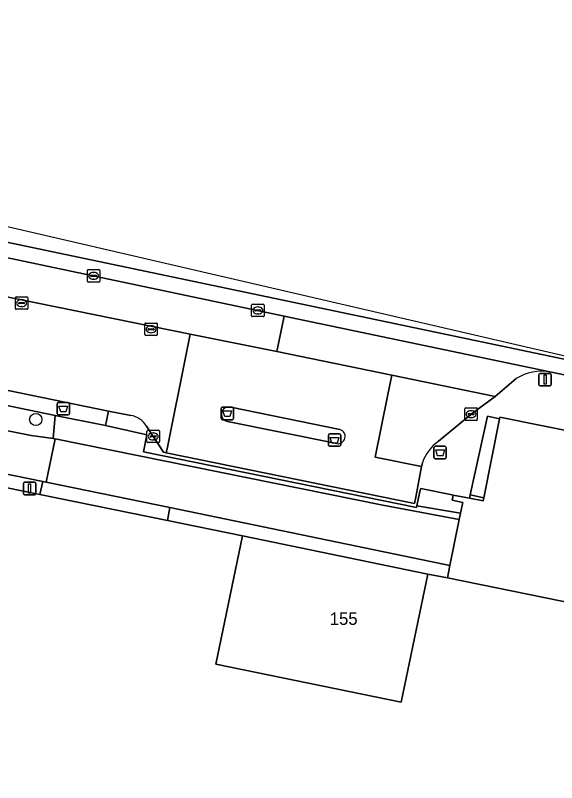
# Model space of a CAD drawing. Extents: x 157692 to 159674, y 381452 to 383291.
# Drawn here: x 159059.7 to 159103.2, y 382895.5 to 382957.2 of the extents above; entities that cross this region are included whole.
import ezdxf

# ---------------------------------------------------------------- set-up
doc = ezdxf.new("R2010")
doc.units = 0
for name, color, linetype in [('IMGEO_Afvalbak', 7, 'Continuous'), ('IMGEO_Boom', 7, 'Continuous'), ('IMGEO_Erf', 7, 'Continuous'), ('IMGEO_Grasland_overig', 7, 'Continuous'), ('IMGEO_Kolk', 7, 'Continuous'), ('IMGEO_Lichtmast', 7, 'Continuous'), ('IMGEO_Muur', 7, 'Continuous'), ('IMGEO_Pand', 7, 'Continuous'), ('IMGEO_Pand_nummerreeks', 7, 'Continuous'), ('IMGEO_Parkeervlak_open', 7, 'Continuous'), ('IMGEO_Rijbaan_lokaal_gesloten', 7, 'Continuous'), ('IMGEO_Verkeerseiland_open', 7, 'Continuous'), ('IMGEO_Voetpad_gesloten', 7, 'Continuous'), ('IMGEO_Voetpad_open', 7, 'Continuous')]:
    doc.layers.add(name, color=color, linetype=linetype)

msp = doc.modelspace()

# ---------------------------------------------------------------- linework, layer by layer
at = {"layer": 'IMGEO_Afvalbak'}
for p, q in [((159063.064, 382925.162), (159063.064, 382925.962)), ((159063.064, 382925.962), (159063.064, 382925.162)), ((159063.164, 382926.062), (159063.954, 382926.062)), ((159063.954, 382926.062), (159063.164, 382926.062)), ((159064.054, 382925.962), (159064.054, 382925.162)), ((159064.054, 382925.162), (159064.054, 382925.962)), ((159076.329, 382925.684), (159077.119, 382925.684)), ((159077.119, 382925.684), (159076.329, 382925.684)), ((159063.954, 382925.062), (159063.164, 382925.062)), ((159063.164, 382925.062), (159063.954, 382925.062)), ((159076.229, 382924.784), (159076.229, 382925.584)), ((159076.229, 382925.584), (159076.229, 382924.784)), ((159077.219, 382925.584), (159077.219, 382924.784)), ((159077.219, 382924.784), (159077.219, 382925.584)), ((159077.119, 382924.684), (159076.329, 382924.684)), ((159076.329, 382924.684), (159077.119, 382924.684)), ((159084.839, 382922.643), (159084.839, 382923.443)), ((159084.839, 382923.443), (159084.839, 382922.643)), ((159084.939, 382923.543), (159085.729, 382923.543)), ((159085.729, 382923.543), (159084.939, 382923.543)), ((159085.829, 382923.443), (159085.829, 382922.643)), ((159085.829, 382922.643), (159085.829, 382923.443)), ((159085.729, 382922.543), (159084.939, 382922.543)), ((159084.939, 382922.543), (159085.729, 382922.543)), ((159093.317, 382921.645), (159093.317, 382922.445)), ((159093.317, 382922.445), (159093.317, 382921.645)), ((159093.417, 382922.545), (159094.207, 382922.545)), ((159094.207, 382922.545), (159093.417, 382922.545)), ((159094.307, 382922.445), (159094.307, 382921.645)), ((159094.307, 382921.645), (159094.307, 382922.445)), ((159094.207, 382921.545), (159093.417, 382921.545)), ((159093.417, 382921.545), (159094.207, 382921.545))]:
    msp.add_line(p, q, dxfattribs=at)
for points in [[(159063.207, 382925.776), (159063.911, 382925.776), (159063.762, 382925.306), (159063.356, 382925.306), (159063.207, 382925.776)], [(159076.372, 382925.398), (159077.076, 382925.398), (159076.927, 382924.928), (159076.521, 382924.928), (159076.372, 382925.398)], [(159084.982, 382923.257), (159085.686, 382923.257), (159085.537, 382922.787), (159085.131, 382922.787), (159084.982, 382923.257)], [(159093.46, 382922.259), (159094.164, 382922.259), (159094.015, 382921.789), (159093.609, 382921.789), (159093.46, 382922.259)]]:
    msp.add_lwpolyline(points, dxfattribs=at)
for centre, start, end in [((159063.164, 382925.962), 90, 180), ((159063.164, 382925.962), 90, 180), ((159063.954, 382925.962), 0, 90), ((159063.954, 382925.962), 360, 90), ((159076.329, 382925.584), 90, 180), ((159076.329, 382925.584), 90, 180), ((159077.119, 382925.584), 0, 90), ((159077.119, 382925.584), 360, 90), ((159063.164, 382925.162), 180, 270), ((159063.164, 382925.162), 180, 270), ((159063.954, 382925.162), 270, 0), ((159063.954, 382925.162), 270, 0), ((159076.329, 382924.784), 180, 270), ((159076.329, 382924.784), 180, 270), ((159077.119, 382924.784), 270, 0), ((159077.119, 382924.784), 270, 0), ((159084.939, 382923.443), 90, 180), ((159084.939, 382923.443), 90, 180), ((159085.729, 382923.443), 0, 90), ((159085.729, 382923.443), 360, 90), ((159084.939, 382922.643), 180, 270), ((159084.939, 382922.643), 180, 270), ((159085.729, 382922.643), 270, 0), ((159085.729, 382922.643), 270, 0), ((159093.417, 382922.445), 90, 180), ((159093.417, 382922.445), 90, 180), ((159094.207, 382922.445), 0, 90), ((159094.207, 382922.445), 360, 90), ((159093.417, 382921.645), 180, 270), ((159093.417, 382921.645), 180, 270), ((159094.207, 382921.645), 270, 0), ((159094.207, 382921.645), 270, 0)]:
    msp.add_arc(centre, 0.1, start, end, dxfattribs=at)
at = {"layer": 'IMGEO_Boom'}
msp.add_circle((159061.352, 382924.7), 0.489, dxfattribs=at)
at = {"layer": 'IMGEO_Erf'}
msp.add_lwpolyline([(159152.118, 382895.439), (159149.011, 382900.867), (159129.28, 382904.893), (159122.598, 382906.257), (159119.393, 382906.894), (159116.43, 382907.483), (159094.401, 382911.969), (159092.812, 382912.263), (159090.694, 382901.98), (159075.816, 382905.045), (159077.939, 382915.348), (159071.927, 382916.574), (159061.692, 382918.661), (159016.904, 382927.794), (159016.708, 382927.836), (159009.575, 382929.296)], dxfattribs=at)
msp.add_lwpolyline([(159097.322, 382918.41), (159096.215, 382918.652), (159096.157, 382918.372), (159097.272, 382918.158)], close=True, dxfattribs=at)
at = {"layer": 'IMGEO_Grasland_overig'}
msp.add_lwpolyline([(159042.892, 382929.163), (159025.656, 382932.677), (159025.147, 382932.045), (159021.083, 382932.837), (159020.848, 382931.616), (159032.639, 382929.172), (159053.907, 382924.835), (159060.985, 382923.402), (159062.758, 382923.167), (159062.918, 382925.025)], close=True, dxfattribs=at)
at = {"layer": 'IMGEO_Kolk'}
for p, q in [((159065.498, 382935.814), (159065.498, 382936.666)), ((159065.573, 382936.74), (159066.425, 382936.74)), ((159065.757, 382936.234), (159065.757, 382936.246)), ((159066.195, 382936.197), (159065.797, 382936.197)), ((159065.8, 382936.283), (159066.198, 382936.283)), ((159065.986, 382936.52), (159066.011, 382936.52)), ((159066.241, 382936.246), (159066.241, 382936.234)), ((159066.499, 382936.666), (159066.499, 382935.814)), ((159066.425, 382935.74), (159065.573, 382935.74)), ((159066.009, 382935.96), (159065.984, 382935.96)), ((159059.717, 382933.623), (159059.717, 382934.475)), ((159059.792, 382934.549), (159060.644, 382934.549)), ((159060.205, 382934.329), (159060.23, 382934.329)), ((159060.718, 382934.475), (159060.718, 382933.623)), ((159059.976, 382934.043), (159059.976, 382934.055)), ((159060.414, 382934.006), (159060.016, 382934.006)), ((159060.019, 382934.092), (159060.417, 382934.092)), ((159060.228, 382933.769), (159060.203, 382933.769)), ((159060.46, 382934.055), (159060.46, 382934.043)), ((159078.682, 382933.034), (159078.682, 382933.886)), ((159078.757, 382933.96), (159079.609, 382933.96)), ((159079.17, 382933.74), (159079.195, 382933.74)), ((159079.683, 382933.886), (159079.683, 382933.034)), ((159060.644, 382933.549), (159059.792, 382933.549)), ((159078.941, 382933.454), (159078.941, 382933.466)), ((159079.379, 382933.417), (159078.981, 382933.417)), ((159078.984, 382933.503), (159079.382, 382933.503)), ((159079.193, 382933.18), (159079.168, 382933.18)), ((159079.425, 382933.466), (159079.425, 382933.454)), ((159070.185, 382932.446), (159071.037, 382932.446)), ((159079.609, 382932.96), (159078.757, 382932.96)), ((159070.11, 382931.52), (159070.11, 382932.372)), ((159070.369, 382931.94), (159070.369, 382931.952)), ((159070.807, 382931.903), (159070.409, 382931.903)), ((159070.412, 382931.989), (159070.81, 382931.989)), ((159070.598, 382932.226), (159070.623, 382932.226)), ((159070.853, 382931.952), (159070.853, 382931.94)), ((159071.111, 382932.372), (159071.111, 382931.52)), ((159071.037, 382931.446), (159070.185, 382931.446)), ((159070.621, 382931.666), (159070.596, 382931.666)), ((159095.792, 382924.702), (159095.792, 382925.554)), ((159095.867, 382925.628), (159096.719, 382925.628)), ((159096.051, 382925.122), (159096.051, 382925.134)), ((159096.489, 382925.085), (159096.091, 382925.085)), ((159096.094, 382925.171), (159096.492, 382925.171)), ((159096.28, 382925.408), (159096.305, 382925.408)), ((159096.535, 382925.134), (159096.535, 382925.122)), ((159096.793, 382925.554), (159096.793, 382924.702)), ((159096.719, 382924.628), (159095.867, 382924.628)), ((159096.303, 382924.848), (159096.278, 382924.848)), ((159070.358, 382923.839), (159071.21, 382923.839)), ((159070.283, 382922.913), (159070.283, 382923.765)), ((159070.542, 382923.333), (159070.542, 382923.345)), ((159070.98, 382923.296), (159070.582, 382923.296)), ((159070.585, 382923.382), (159070.983, 382923.382)), ((159070.771, 382923.619), (159070.796, 382923.619)), ((159071.026, 382923.345), (159071.026, 382923.333)), ((159071.284, 382923.765), (159071.284, 382922.913)), ((159071.21, 382922.839), (159070.358, 382922.839)), ((159070.794, 382923.059), (159070.769, 382923.059))]:
    msp.add_line(p, q, dxfattribs=at)
for points in [[(159065.498, 382935.814), (159065.498, 382936.666)], [(159065.573, 382936.74), (159066.425, 382936.74)], [(159066.499, 382936.666), (159066.499, 382935.814)], [(159066.425, 382935.74), (159065.573, 382935.74)], [(159059.717, 382933.623), (159059.717, 382934.475)], [(159059.792, 382934.549), (159060.644, 382934.549)], [(159060.718, 382934.475), (159060.718, 382933.623)], [(159078.682, 382933.034), (159078.682, 382933.886)], [(159078.757, 382933.96), (159079.609, 382933.96)], [(159079.683, 382933.886), (159079.683, 382933.034)], [(159060.644, 382933.549), (159059.792, 382933.549)], [(159070.185, 382932.446), (159071.037, 382932.446)], [(159079.609, 382932.96), (159078.757, 382932.96)], [(159070.11, 382931.52), (159070.11, 382932.372)], [(159071.111, 382932.372), (159071.111, 382931.52)], [(159071.037, 382931.446), (159070.185, 382931.446)], [(159095.792, 382924.702), (159095.792, 382925.554)], [(159095.867, 382925.628), (159096.719, 382925.628)], [(159096.793, 382925.554), (159096.793, 382924.702)], [(159096.719, 382924.628), (159095.867, 382924.628)], [(159070.358, 382923.839), (159071.21, 382923.839)], [(159070.283, 382922.913), (159070.283, 382923.765)], [(159071.284, 382923.765), (159071.284, 382922.913)], [(159071.21, 382922.839), (159070.358, 382922.839)]]:
    msp.add_lwpolyline(points, dxfattribs=at)
for centre, radius, start, end in [((159065.575, 382936.664), 0.0765, 91.55205, 178.44795), ((159065.575, 382936.664), 0.0765, 91.55205, 178.44795), ((159065.797, 382936.243), 0.0403, 85.87752, 175.75265), ((159065.794, 382936.233), 0.0366, 178.93798, 274.71019), ((159066.198, 382936.24), 0.043, 264.86636, 352.45326), ((159066.202, 382936.245), 0.0386, 1.73085, 96.63898), ((159066.423, 382936.664), 0.0765, 1.55205, 88.44795), ((159066.423, 382936.664), 0.0765, 1.55205, 88.44795), ((159065.575, 382935.816), 0.0765, 181.55205, 268.44795), ((159065.575, 382935.816), 0.0765, 181.55205, 268.44795), ((159066.423, 382935.816), 0.0765, 271.55205, 358.44795), ((159066.423, 382935.816), 0.0765, 271.55205, 358.44795), ((159059.794, 382934.473), 0.0765, 91.55205, 178.44795), ((159059.794, 382934.473), 0.0765, 91.55205, 178.44795), ((159060.642, 382934.473), 0.0765, 1.55205, 88.44795), ((159060.642, 382934.473), 0.0765, 1.55205, 88.44795), ((159060.016, 382934.052), 0.0403, 85.87752, 175.75265), ((159060.013, 382934.042), 0.0366, 178.93798, 274.71019), ((159060.417, 382934.049), 0.043, 264.86636, 352.45326), ((159060.421, 382934.054), 0.0386, 1.73085, 96.63898), ((159078.759, 382933.884), 0.0765, 91.55205, 178.44795), ((159078.759, 382933.884), 0.0765, 91.55205, 178.44795), ((159079.607, 382933.884), 0.0765, 1.55205, 88.44795), ((159079.607, 382933.884), 0.0765, 1.55205, 88.44795), ((159059.794, 382933.625), 0.0765, 181.55205, 268.44795), ((159059.794, 382933.625), 0.0765, 181.55205, 268.44795), ((159060.642, 382933.625), 0.0765, 271.55205, 358.44795), ((159060.642, 382933.625), 0.0765, 271.55205, 358.44795), ((159078.981, 382933.463), 0.0403, 85.87752, 175.75265), ((159078.978, 382933.453), 0.0366, 178.93798, 274.71019), ((159079.382, 382933.46), 0.043, 264.86636, 352.45326), ((159079.386, 382933.465), 0.0386, 1.73085, 96.63898), ((159070.187, 382932.37), 0.0765, 91.55205, 178.44795), ((159070.187, 382932.37), 0.0765, 91.55205, 178.44795), ((159071.035, 382932.37), 0.0765, 1.55205, 88.44795), ((159071.035, 382932.37), 0.0765, 1.55205, 88.44795), ((159078.759, 382933.036), 0.0765, 181.55205, 268.44795), ((159078.759, 382933.036), 0.0765, 181.55205, 268.44795), ((159079.607, 382933.036), 0.0765, 271.55205, 358.44795), ((159079.607, 382933.036), 0.0765, 271.55205, 358.44795), ((159070.409, 382931.949), 0.0403, 85.87752, 175.75265), ((159070.406, 382931.939), 0.0366, 178.93798, 274.71019), ((159070.81, 382931.946), 0.043, 264.86636, 352.45326), ((159070.814, 382931.951), 0.0386, 1.73085, 96.63898), ((159070.187, 382931.522), 0.0765, 181.55205, 268.44795), ((159070.187, 382931.522), 0.0765, 181.55205, 268.44795), ((159071.035, 382931.522), 0.0765, 271.55205, 358.44795), ((159071.035, 382931.522), 0.0765, 271.55205, 358.44795), ((159095.869, 382925.552), 0.0765, 91.55205, 178.44795), ((159095.869, 382925.552), 0.0765, 91.55205, 178.44795), ((159096.091, 382925.131), 0.0403, 85.87752, 175.75265), ((159096.088, 382925.121), 0.0366, 178.93798, 274.71019), ((159096.492, 382925.128), 0.043, 264.86636, 352.45326), ((159096.496, 382925.133), 0.0386, 1.73085, 96.63898), ((159096.717, 382925.552), 0.0765, 1.55205, 88.44795), ((159096.717, 382925.552), 0.0765, 1.55205, 88.44795), ((159095.869, 382924.704), 0.0765, 181.55205, 268.44795), ((159095.869, 382924.704), 0.0765, 181.55205, 268.44795), ((159096.717, 382924.704), 0.0765, 271.55205, 358.44795), ((159096.717, 382924.704), 0.0765, 271.55205, 358.44795), ((159070.36, 382923.763), 0.0765, 91.55205, 178.44795), ((159070.36, 382923.763), 0.0765, 91.55205, 178.44795), ((159071.208, 382923.763), 0.0765, 1.55205, 88.44795), ((159071.208, 382923.763), 0.0765, 1.55205, 88.44795), ((159070.582, 382923.342), 0.0403, 85.87752, 175.75265), ((159070.579, 382923.332), 0.0366, 178.93798, 274.71019), ((159070.983, 382923.339), 0.043, 264.86636, 352.45326), ((159070.987, 382923.344), 0.0386, 1.73085, 96.63898), ((159070.36, 382922.915), 0.0765, 181.55205, 268.44795), ((159070.36, 382922.915), 0.0765, 181.55205, 268.44795), ((159071.208, 382922.915), 0.0765, 271.55205, 358.44795), ((159071.208, 382922.915), 0.0765, 271.55205, 358.44795)]:
    msp.add_arc(centre, radius, start, end, dxfattribs=at)
for centre, major_axis, ratio, start_param, end_param in [((159065.985, 382936.24), (-0.387, 0.002), 0.722429, 4.712389, 7.853982), ((159066.01, 382936.24), (-0.39, 0.002), 0.717154, 1.570796, 4.712389), ((159060.204, 382934.049), (-0.387, 0.002), 0.722429, 4.712389, 7.853982), ((159060.229, 382934.049), (-0.39, 0.002), 0.717154, 1.570796, 4.712389), ((159079.169, 382933.46), (-0.387, 0.002), 0.722429, 4.712389, 7.853982), ((159079.194, 382933.46), (-0.39, 0.002), 0.717154, 1.570796, 4.712389), ((159070.597, 382931.946), (-0.387, 0.002), 0.722429, 4.712389, 7.853982), ((159070.622, 382931.946), (-0.39, 0.002), 0.717154, 1.570796, 4.712389), ((159096.279, 382925.128), (-0.387, 0.002), 0.722429, 4.712389, 7.853982), ((159096.304, 382925.128), (-0.39, 0.002), 0.717154, 1.570796, 4.712389), ((159070.77, 382923.339), (-0.387, 0.002), 0.722429, 4.712389, 7.853982), ((159070.795, 382923.339), (-0.39, 0.002), 0.717154, 1.570796, 4.712389)]:
    msp.add_ellipse(centre, major_axis=major_axis, ratio=ratio, start_param=start_param, end_param=end_param, dxfattribs=at)
at = {"layer": 'IMGEO_Lichtmast'}
for p, q in [((159101.74, 382927.503), (159101.74, 382928.303)), ((159101.74, 382928.303), (159101.74, 382927.503)), ((159101.84, 382928.403), (159102.63, 382928.403)), ((159102.63, 382928.403), (159101.84, 382928.403)), ((159102.73, 382928.303), (159102.73, 382927.503)), ((159102.73, 382927.503), (159102.73, 382928.303)), ((159102.63, 382927.403), (159101.84, 382927.403)), ((159101.84, 382927.403), (159102.63, 382927.403)), ((159060.361, 382918.754), (159060.361, 382919.554)), ((159060.361, 382919.554), (159060.361, 382918.754)), ((159060.461, 382919.654), (159061.251, 382919.654)), ((159061.251, 382919.654), (159060.461, 382919.654)), ((159061.351, 382919.554), (159061.351, 382918.754)), ((159061.351, 382918.754), (159061.351, 382919.554)), ((159061.251, 382918.654), (159060.461, 382918.654)), ((159060.461, 382918.654), (159061.251, 382918.654))]:
    msp.add_line(p, q, dxfattribs=at)
for points in [[(159102.16, 382928.278), (159102.31, 382928.278), (159102.31, 382927.528), (159102.16, 382927.528), (159102.16, 382928.278)], [(159060.781, 382919.529), (159060.931, 382919.529), (159060.931, 382918.779), (159060.781, 382918.779), (159060.781, 382919.529)]]:
    msp.add_lwpolyline(points, dxfattribs=at)
for centre, start, end in [((159101.84, 382928.303), 90, 180), ((159101.84, 382928.303), 90, 180), ((159102.63, 382928.303), 0, 90), ((159102.63, 382928.303), 360, 90), ((159101.84, 382927.503), 180, 270), ((159101.84, 382927.503), 180, 270), ((159102.63, 382927.503), 270, 0), ((159102.63, 382927.503), 270, 0), ((159060.461, 382919.554), 90, 180), ((159060.461, 382919.554), 90, 180), ((159061.251, 382919.554), 0, 90), ((159061.251, 382919.554), 360, 90), ((159060.461, 382918.754), 180, 270), ((159060.461, 382918.754), 180, 270), ((159061.251, 382918.754), 270, 0), ((159061.251, 382918.754), 270, 0)]:
    msp.add_arc(centre, 0.1, start, end, dxfattribs=at)
at = {"layer": 'IMGEO_Muur'}
for points in [[(159016.904, 382927.794), (159061.692, 382918.661)], [(159061.692, 382918.661), (159071.927, 382916.574)], [(159071.927, 382916.574), (159077.939, 382915.348)], [(159092.812, 382912.263), (159094.401, 382911.969)]]:
    msp.add_lwpolyline(points, dxfattribs=at)
at = {"layer": 'IMGEO_Pand'}
for points in [[(159119.393, 382906.894), (159119.542, 382907.639), (159120.441, 382912.118), (159120.61, 382912.962), (159121.465, 382912.802), (159121.537, 382913.185), (159119.234, 382913.675), (159120.596, 382920.438), (159105.378, 382923.52), (159098.601, 382924.892), (159098.575, 382924.76), (159097.322, 382918.41), (159097.272, 382918.158), (159096.157, 382918.372), (159094.851, 382918.622), (159094.766, 382918.219), (159095.62, 382918.027), (159095.446, 382917.163), (159095.344, 382916.655), (159094.601, 382912.963), (159094.401, 382911.969), (159116.43, 382907.483)], [(159077.939, 382915.348), (159075.816, 382905.045), (159090.694, 382901.98), (159092.812, 382912.263)]]:
    msp.add_lwpolyline(points, close=True, dxfattribs=at)
at = {"layer": 'IMGEO_Parkeervlak_open'}
for points in [[(159070.233, 382924.167), (159070.755, 382923.379), (159071.216, 382922.692), (159071.596, 382922.064), (159071.827, 382922.031), (159071.919, 382922.484), (159073.4, 382929.818), (159073.753, 382931.562), (159046.102, 382937.18), (159028.533, 382940.872)], [(159028.76, 382939.13), (159027.733, 382933.436), (159043.119, 382930.299), (159043.527, 382930.216), (159044.202, 382933.499), (159044.527, 382935.081), (159054.775, 382933.004), (159054.459, 382931.424), (159053.799, 382928.117), (159067.206, 382925.378), (159068.978, 382925.031)], [(159093.681, 382922.949), (159096.406, 382925.212), (159098.225, 382926.557), (159089.936, 382928.257), (159089.591, 382926.576), (159088.585, 382921.674), (159092.322, 382920.914), (159092.383, 382921.218)], [(159077.01, 382925.698), (159085.768, 382923.893)], [(159085.508, 382922.765), (159076.754, 382924.529)]]:
    msp.add_lwpolyline(points, dxfattribs=at)
msp.add_lwpolyline([(159073.753, 382931.562), (159073.4, 382929.818), (159071.919, 382922.484), (159071.827, 382922.031), (159091.763, 382917.951), (159091.857, 382918.451), (159092.322, 382920.914), (159088.585, 382921.674), (159089.591, 382926.576), (159089.936, 382928.257), (159080.713, 382930.148)], close=True, dxfattribs=at)
for centre, radius, start, end in [((159076.857, 382925.119), 0.599, 75.2035, 260.09202), ((159068.678, 382923.251), 1.805, 30.49019, 80.41917), ((159085.608, 382923.336), 0.58, 260.0507, 73.98975), ((159095.642, 382920.126), 3.437, 124.78839, 161.48241)]:
    msp.add_arc(centre, radius, start, end, dxfattribs=at)
at = {"layer": 'IMGEO_Rijbaan_lokaal_gesloten'}
msp.add_lwpolyline([(158678.787, 383018.803), (158678.432, 383017.066), (158715.883, 383009.549), (158733.282, 383005.886), (159008.345, 382949.698), (159047.024, 382941.455), (159115.477, 382927.089), (159049.485, 382942.388), (159041.051, 382944.343), (158704.703, 383013.476)], close=True, dxfattribs=at)
for points in [[(159115.477, 382927.089), (159047.024, 382941.455), (159008.345, 382949.698), (158733.282, 383005.886)], [(158793.16, 382992.429), (159008.1, 382948.523), (159013.721, 382947.375), (159020.813, 382945.853), (159046.776, 382940.281), (159081.292, 382933.003), (159102.627, 382928.536), (159130.217, 382922.77), (159134.09, 382921.74)]]:
    msp.add_lwpolyline(points, dxfattribs=at)
at = {"layer": 'IMGEO_Verkeerseiland_open'}
for points in [[(159085.768, 382923.893), (159077.01, 382925.698)], [(159076.754, 382924.529), (159085.508, 382922.765)]]:
    msp.add_lwpolyline(points, dxfattribs=at)
for centre, radius, start, end in [((159076.857, 382925.119), 0.599, 75.2035, 260.09202), ((159085.608, 382923.336), 0.58, 260.0507, 73.98975)]:
    msp.add_arc(centre, radius, start, end, dxfattribs=at)
at = {"layer": 'IMGEO_Voetpad_gesloten'}
msp.add_lwpolyline([(159062.177, 382919.662), (159072.127, 382917.623), (159094.601, 382912.963), (159095.344, 382916.655), (159089.199, 382917.814), (159062.905, 382923.147)], close=True, dxfattribs=at)
at = {"layer": 'IMGEO_Voetpad_open'}
for points in [[(159046.776, 382940.281), (159046.102, 382937.18), (159073.753, 382931.562), (159080.713, 382930.148), (159081.292, 382933.003)], [(159070.15, 382923.505), (159066.954, 382924.217), (159062.918, 382925.025), (159062.758, 382923.167), (159062.905, 382923.147), (159089.199, 382917.814), (159095.344, 382916.655), (159095.446, 382917.163), (159091.93, 382917.773), (159091.902, 382917.64), (159070.005, 382922.09), (159070.263, 382923.48)], [(159097.605, 382924.971), (159096.215, 382918.652), (159097.322, 382918.41), (159098.575, 382924.76)], [(159071.927, 382916.574), (159072.127, 382917.623), (159062.177, 382919.662), (159061.91, 382919.717), (159061.692, 382918.661)], [(159091.93, 382917.773), (159095.446, 382917.163), (159095.62, 382918.027), (159094.766, 382918.219), (159094.851, 382918.622), (159094.634, 382918.666), (159092.257, 382919.15), (159092.206, 382919.017), (159092.066, 382918.408)], [(159092.812, 382912.263), (159094.401, 382911.969), (159094.601, 382912.963), (159072.127, 382917.623), (159071.927, 382916.574), (159077.939, 382915.348)]]:
    msp.add_lwpolyline(points, close=True, dxfattribs=at)
for points in [[(159020.848, 382931.616), (159021.083, 382932.837), (159025.147, 382932.045), (159025.656, 382932.677), (159042.892, 382929.163), (159062.918, 382925.025), (159066.954, 382924.217), (159067.206, 382925.378), (159053.799, 382928.117)], [(159102.627, 382928.536), (159081.292, 382933.003), (159080.713, 382930.148), (159089.936, 382928.257), (159098.225, 382926.557), (159099.911, 382927.998)], [(159018.053, 382928.681), (159061.91, 382919.717), (159062.177, 382919.662), (159062.905, 382923.147), (159062.758, 382923.167), (159060.985, 382923.402), (159053.907, 382924.835), (159032.639, 382929.172), (159020.848, 382931.616)], [(159016.904, 382927.794), (159061.692, 382918.661), (159061.91, 382919.717), (159018.053, 382928.681)], [(159134.09, 382921.74), (159130.217, 382922.77), (159102.627, 382928.536)], [(159099.911, 382927.998), (159098.225, 382926.557), (159096.406, 382925.212), (159093.681, 382922.949)], [(159068.978, 382925.031), (159067.206, 382925.378), (159066.954, 382924.217), (159070.15, 382923.505), (159070.263, 382923.48), (159070.005, 382922.09), (159091.902, 382917.64), (159091.93, 382917.773), (159092.066, 382918.408), (159092.206, 382919.017), (159092.257, 382919.15), (159094.634, 382918.666), (159094.851, 382918.622), (159096.157, 382918.372), (159096.215, 382918.652), (159097.605, 382924.971), (159098.575, 382924.76), (159098.601, 382924.892), (159105.378, 382923.52)], [(159092.383, 382921.218), (159092.322, 382920.914), (159091.857, 382918.451), (159091.763, 382917.951), (159071.827, 382922.031), (159071.596, 382922.064), (159071.216, 382922.692), (159070.755, 382923.379), (159070.233, 382924.167)]]:
    msp.add_lwpolyline(points, dxfattribs=at)
for centre, radius, start, end in [((159102.027, 382924.442), 4.137, 81.6564, 120.75243), ((159102.027, 382924.442), 4.137, 81.6564, 120.75243), ((159068.678, 382923.251), 1.805, 30.49019, 80.41917), ((159095.642, 382920.126), 3.437, 124.78839, 161.48241)]:
    msp.add_arc(centre, radius, start, end, dxfattribs=at)

# ---------------------------------------------------------------- texts
at = {"layer": 'IMGEO_Pand_nummerreeks'}
msp.add_text('155', height=1, dxfattribs=at).set_placement((159084.953, 382908.201))

doc.saveas('drawing.dxf')
